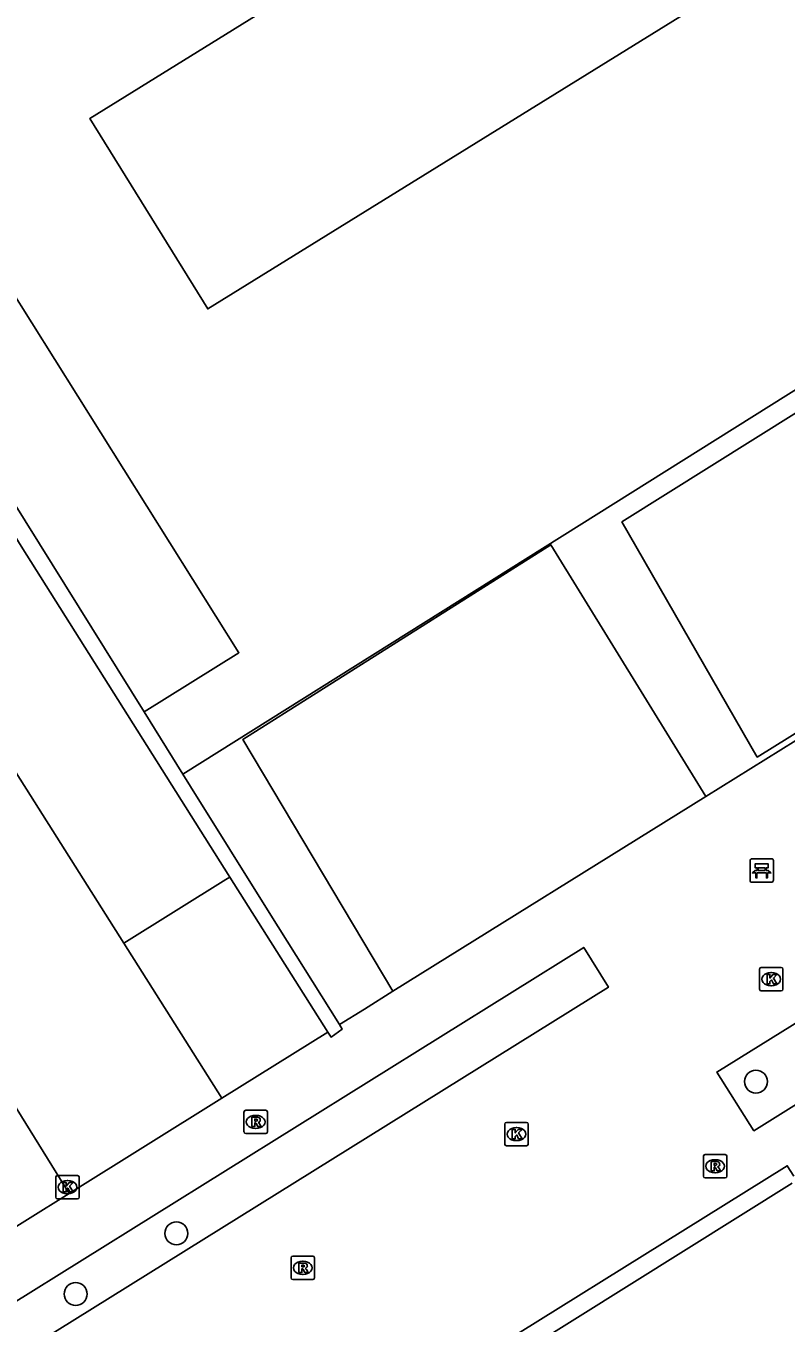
# Model space of a CAD drawing. Extents: x 159280 to 160375, y 384531 to 385872.
# Drawn here: x 159744.6 to 159777.1, y 385571.9 to 385627.3 of the extents above; entities that cross this region are included whole.
import ezdxf

# ---------------------------------------------------------------- set-up
doc = ezdxf.new("R2010")
doc.units = 0
for name, color, linetype in [('IMGEO_Bank', 7, 'Continuous'), ('IMGEO_Boom', 7, 'Continuous'), ('IMGEO_Damwand', 7, 'Continuous'), ('IMGEO_Groenvoorziening', 7, 'Continuous'), ('IMGEO_Kolk', 7, 'Continuous'), ('IMGEO_Muur', 7, 'Continuous'), ('IMGEO_Parkeervlak_open', 7, 'Continuous'), ('IMGEO_Rijbaan_lokaal_gesloten', 7, 'Continuous'), ('IMGEO_Rijbaan_lokaal_open', 7, 'Continuous'), ('IMGEO_Rioolput', 7, 'Continuous'), ('IMGEO_Voetgangersgebied_open', 7, 'Continuous')]:
    doc.layers.add(name, color=color, linetype=linetype)

msp = doc.modelspace()

# ---------------------------------------------------------------- linework, layer by layer
at = {"layer": 'IMGEO_Bank'}
for p, q in [((159775.52, 385590.824), (159775.52, 385591.665)), ((159775.52, 385591.665), (159775.52, 385590.824)), ((159775.595, 385591.749), (159776.436, 385591.749)), ((159776.436, 385591.749), (159775.595, 385591.749)), ((159776.52, 385591.674), (159776.52, 385590.833)), ((159776.52, 385590.833), (159776.52, 385591.674)), ((159776.217, 385591.147), (159775.824, 385591.147)), ((159775.829, 385591.255), (159775.829, 385591.361)), ((159775.873, 385591.361), (159775.873, 385591.255)), ((159776.161, 385591.367), (159775.879, 385591.367)), ((159775.879, 385591.249), (159776.161, 385591.249)), ((159776.167, 385591.255), (159776.167, 385591.361)), ((159776.211, 385591.361), (159776.211, 385591.255)), ((159776.445, 385590.749), (159775.604, 385590.749)), ((159775.604, 385590.749), (159776.445, 385590.749))]:
    msp.add_line(p, q, dxfattribs=at)
for points in [[(159775.767, 385591.147), (159775.625, 385591.147), (159775.737, 385591.249), (159775.823, 385591.249)], [(159775.823, 385591.367), (159775.737, 385591.367), (159775.737, 385591.528), (159776.3, 385591.528), (159776.3, 385591.367), (159776.217, 385591.367)], [(159775.817, 385591.14), (159775.817, 385590.933), (159775.774, 385590.933), (159775.774, 385591.14)], [(159776.217, 385591.249), (159776.3, 385591.249), (159776.412, 385591.147), (159776.273, 385591.147)], [(159776.267, 385591.14), (159776.267, 385590.933), (159776.223, 385590.933), (159776.223, 385591.14)]]:
    msp.add_lwpolyline(points, dxfattribs=at)
for centre, radius, start, end in [((159775.598, 385591.671), 0.0779, 92.4484, 184.2845), ((159775.598, 385591.671), 0.0779, 92.4484, 184.2845), ((159776.442, 385591.671), 0.0779, 2.4484, 94.2845), ((159776.442, 385591.671), 0.0779, 2.4484, 94.2845), ((159775.767, 385591.14), 0.00671, 2.8957, 87.1043), ((159775.824, 385591.14), 0.00671, 92.8957, 177.1043), ((159775.822, 385591.36), 0.00671, 2.8957, 87.1043), ((159775.822, 385591.256), 0.00671, 272.8957, 357.1043), ((159775.879, 385591.36), 0.00671, 92.8957, 177.1043), ((159775.879, 385591.256), 0.00671, 182.8957, 267.1043), ((159776.161, 385591.36), 0.00671, 2.8957, 87.1043), ((159776.161, 385591.256), 0.00671, 272.8957, 357.1043), ((159776.218, 385591.36), 0.00671, 92.8957, 177.1043), ((159776.218, 385591.256), 0.00671, 182.8957, 267.1043), ((159776.216, 385591.14), 0.00671, 2.8957, 87.1043), ((159776.273, 385591.14), 0.00671, 92.8957, 177.1043), ((159775.598, 385590.827), 0.0779, 182.4484, 274.2845), ((159775.598, 385590.827), 0.0779, 182.4484, 274.2845), ((159776.442, 385590.827), 0.0779, 272.4484, 4.2845), ((159776.442, 385590.827), 0.0779, 272.4484, 4.2845)]:
    msp.add_arc(centre, radius, start, end, dxfattribs=at)
at = {"layer": 'IMGEO_Boom'}
for centre in [(159775.773, 385582.231), (159751.018, 385575.747), (159746.716, 385573.156)]:
    msp.add_circle(centre, 0.489, dxfattribs=at)
at = {"layer": 'IMGEO_Damwand'}
msp.add_lwpolyline([(159751.294, 385595.366), (159791.074, 385620.323)], dxfattribs=at)
at = {"layer": 'IMGEO_Groenvoorziening'}
for points in [[(159796.278, 385622.556), (159802.41, 385612.637), (159775.829, 385596.093), (159770.049, 385606.138), (159796.278, 385622.556)], [(159760.269, 385586.093), (159753.859, 385596.848), (159767.018, 385605.154), (159773.637, 385594.417)]]:
    msp.add_lwpolyline(points, dxfattribs=at)
at = {"layer": 'IMGEO_Kolk'}
for p, q in [((159775.926, 385586.181), (159775.926, 385587.033)), ((159776.001, 385587.107), (159776.853, 385587.107)), ((159776.414, 385586.887), (159776.439, 385586.887)), ((159776.927, 385587.033), (159776.927, 385586.181)), ((159776.853, 385586.107), (159776.001, 385586.107)), ((159776.437, 385586.327), (159776.412, 385586.327)), ((159765.045, 385579.563), (159765.045, 385580.415)), ((159765.12, 385580.489), (159765.972, 385580.489)), ((159765.533, 385580.269), (159765.558, 385580.269)), ((159766.046, 385580.415), (159766.046, 385579.563)), ((159765.972, 385579.489), (159765.12, 385579.489)), ((159765.556, 385579.709), (159765.531, 385579.709)), ((159745.866, 385577.293), (159745.866, 385578.145)), ((159745.941, 385578.219), (159746.793, 385578.219)), ((159746.354, 385577.999), (159746.379, 385577.999)), ((159746.867, 385578.145), (159746.867, 385577.293)), ((159746.793, 385577.219), (159745.941, 385577.219)), ((159746.377, 385577.439), (159746.352, 385577.439))]:
    msp.add_line(p, q, dxfattribs=at)
for points in [[(159775.926, 385586.181), (159775.926, 385587.033)], [(159776.001, 385587.107), (159776.853, 385587.107)], [(159776.247, 385586.807), (159776.37, 385586.807), (159776.37, 385586.656), (159776.5, 385586.807), (159776.664, 385586.807), (159776.518, 385586.656), (159776.671, 385586.407), (159776.519, 385586.407), (159776.434, 385586.571), (159776.37, 385586.504), (159776.37, 385586.407), (159776.247, 385586.407), (159776.247, 385586.807)], [(159776.927, 385587.033), (159776.927, 385586.181)], [(159776.853, 385586.107), (159776.001, 385586.107)], [(159765.045, 385579.563), (159765.045, 385580.415)], [(159765.12, 385580.489), (159765.972, 385580.489)], [(159765.366, 385580.189), (159765.489, 385580.189), (159765.489, 385580.038), (159765.619, 385580.189), (159765.783, 385580.189), (159765.637, 385580.038), (159765.79, 385579.789), (159765.638, 385579.789), (159765.553, 385579.953), (159765.489, 385579.886), (159765.489, 385579.789), (159765.366, 385579.789), (159765.366, 385580.189)], [(159766.046, 385580.415), (159766.046, 385579.563)], [(159765.972, 385579.489), (159765.12, 385579.489)], [(159745.866, 385577.293), (159745.866, 385578.145)], [(159745.941, 385578.219), (159746.793, 385578.219)], [(159746.187, 385577.919), (159746.31, 385577.919), (159746.31, 385577.768), (159746.44, 385577.919), (159746.604, 385577.919), (159746.458, 385577.768), (159746.611, 385577.519), (159746.459, 385577.519), (159746.374, 385577.683), (159746.31, 385577.616), (159746.31, 385577.519), (159746.187, 385577.519), (159746.187, 385577.919)], [(159746.867, 385578.145), (159746.867, 385577.293)], [(159746.793, 385577.219), (159745.941, 385577.219)]]:
    msp.add_lwpolyline(points, dxfattribs=at)
for centre, start, end in [((159776.003, 385587.031), 91.552, 178.448), ((159776.003, 385587.031), 91.552, 178.448), ((159776.851, 385587.031), 1.552, 88.448), ((159776.851, 385587.031), 1.552, 88.448), ((159776.003, 385586.183), 181.552, 268.448), ((159776.003, 385586.183), 181.552, 268.448), ((159776.851, 385586.183), 271.552, 358.448), ((159776.851, 385586.183), 271.552, 358.448), ((159765.122, 385580.413), 91.552, 178.448), ((159765.122, 385580.413), 91.552, 178.448), ((159765.97, 385580.413), 1.552, 88.448), ((159765.97, 385580.413), 1.552, 88.448), ((159765.122, 385579.565), 181.552, 268.448), ((159765.122, 385579.565), 181.552, 268.448), ((159765.97, 385579.565), 271.552, 358.448), ((159765.97, 385579.565), 271.552, 358.448), ((159745.943, 385578.143), 91.552, 178.448), ((159745.943, 385578.143), 91.552, 178.448), ((159746.791, 385578.143), 1.552, 88.448), ((159746.791, 385578.143), 1.552, 88.448), ((159745.943, 385577.295), 181.552, 268.448), ((159745.943, 385577.295), 181.552, 268.448), ((159746.791, 385577.295), 271.552, 358.448), ((159746.791, 385577.295), 271.552, 358.448)]:
    msp.add_arc(centre, 0.0765, start, end, dxfattribs=at)
for centre, major_axis, ratio, start_param, end_param in [((159776.413, 385586.607), (-0.387, 0.002), 0.722429, 4.712389, 7.853982), ((159776.438, 385586.607), (-0.39, 0.002), 0.717154, 1.570796, 4.712389), ((159765.532, 385579.989), (-0.387, 0.002), 0.722429, 4.712389, 7.853982), ((159765.557, 385579.989), (-0.39, 0.002), 0.717154, 1.570796, 4.712389), ((159746.353, 385577.719), (-0.387, 0.002), 0.722429, 4.712389, 7.853982), ((159746.378, 385577.719), (-0.39, 0.002), 0.717154, 1.570796, 4.712389)]:
    msp.add_ellipse(centre, major_axis=major_axis, ratio=ratio, start_param=start_param, end_param=end_param, dxfattribs=at)
at = {"layer": 'IMGEO_Muur'}
for points in [[(159731.339, 385627.514), (159730.83, 385627.201), (159731.224, 385626.559), (159737.759, 385615.906), (159744.382, 385605.11), (159753.305, 385590.965)], [(159733.902, 385623.258), (159749.637, 385598.022)], [(159749.637, 385598.022), (159751.294, 385595.366)], [(159751.294, 385595.366), (159751.62, 385594.843), (159754.978, 385589.457), (159757.98, 385584.667)], [(159757.482, 385584.344), (159753.305, 385590.965)], [(159757.482, 385584.344), (159757.622, 385584.132), (159758.102, 385584.472), (159757.98, 385584.667)]]:
    msp.add_lwpolyline(points, dxfattribs=at)
at = {"layer": 'IMGEO_Parkeervlak_open'}
msp.add_lwpolyline([(159753.305, 385590.965), (159753.124, 385590.858), (159748.768, 385588.15)], dxfattribs=at)
at = {"layer": 'IMGEO_Rijbaan_lokaal_gesloten'}
for points in [[(159748.768, 385588.15), (159726.714, 385623.022)], [(159748.768, 385588.15), (159752.959, 385581.523)], [(159742.058, 385584.516), (159746.439, 385577.457)], [(159746.439, 385577.457), (159752.959, 385581.523)]]:
    msp.add_lwpolyline(points, dxfattribs=at)
at = {"layer": 'IMGEO_Rijbaan_lokaal_open'}
for points in [[(159776.966, 385630.484), (159771.925, 385638.619), (159747.319, 385623.372), (159752.36, 385615.237), (159776.966, 385630.484)], [(159749.637, 385598.022), (159753.689, 385600.549), (159743.854, 385616.21), (159737.866, 385625.747), (159733.902, 385623.258)], [(159791.074, 385620.323), (159751.294, 385595.366)], [(159760.965, 385567.655), (159763.507, 385569.247), (159777.319, 385577.896)], [(159737.803, 385572.056), (159742.86, 385575.226), (159746.439, 385577.457)]]:
    msp.add_lwpolyline(points, dxfattribs=at)
at = {"layer": 'IMGEO_Rioolput'}
for p, q in [((159753.905, 385580.081), (159753.905, 385580.933)), ((159753.98, 385581.007), (159754.832, 385581.007)), ((159754.393, 385580.787), (159754.418, 385580.787)), ((159754.906, 385580.933), (159754.906, 385580.081)), ((159754.832, 385580.007), (159753.98, 385580.007)), ((159754.416, 385580.227), (159754.391, 385580.227)), ((159773.53, 385578.188), (159773.53, 385579.04)), ((159773.605, 385579.114), (159774.457, 385579.114)), ((159774.018, 385578.894), (159774.043, 385578.894)), ((159774.531, 385579.04), (159774.531, 385578.188)), ((159774.041, 385578.334), (159774.016, 385578.334)), ((159774.457, 385578.114), (159773.605, 385578.114)), ((159755.915, 385573.849), (159755.915, 385574.701)), ((159755.99, 385574.775), (159756.842, 385574.775)), ((159756.403, 385574.555), (159756.428, 385574.555)), ((159756.916, 385574.701), (159756.916, 385573.849)), ((159756.426, 385573.995), (159756.401, 385573.995)), ((159756.842, 385573.775), (159755.99, 385573.775))]:
    msp.add_line(p, q, dxfattribs=at)
for points in [[(159753.905, 385580.081), (159753.905, 385580.933)], [(159753.98, 385581.007), (159754.832, 385581.007)], [(159754.494, 385580.705), (159754.242, 385580.707), (159754.242, 385580.307)], [(159754.42, 385580.626), (159754.366, 385580.626), (159754.366, 385580.545)], [(159754.366, 385580.545), (159754.418, 385580.545)], [(159754.906, 385580.933), (159754.906, 385580.081)], [(159754.832, 385580.007), (159753.98, 385580.007)], [(159754.242, 385580.307), (159754.366, 385580.307), (159754.366, 385580.469), (159754.377, 385580.469)], [(159754.424, 385580.44), (159754.495, 385580.307), (159754.635, 385580.307), (159754.57, 385580.433)], [(159773.53, 385578.188), (159773.53, 385579.04)], [(159773.605, 385579.114), (159774.457, 385579.114)], [(159774.531, 385579.04), (159774.531, 385578.188)], [(159774.119, 385578.812), (159773.867, 385578.814), (159773.867, 385578.414)], [(159773.867, 385578.414), (159773.991, 385578.414), (159773.991, 385578.576), (159774.002, 385578.576)], [(159774.045, 385578.733), (159773.991, 385578.733), (159773.991, 385578.652)], [(159773.991, 385578.652), (159774.043, 385578.652)], [(159774.049, 385578.547), (159774.12, 385578.414), (159774.26, 385578.414), (159774.195, 385578.54)], [(159774.457, 385578.114), (159773.605, 385578.114)], [(159755.915, 385573.849), (159755.915, 385574.701)], [(159755.99, 385574.775), (159756.842, 385574.775)], [(159756.504, 385574.473), (159756.252, 385574.475), (159756.252, 385574.075)], [(159756.916, 385574.701), (159756.916, 385573.849)], [(159756.252, 385574.075), (159756.376, 385574.075), (159756.376, 385574.237), (159756.387, 385574.237)], [(159756.43, 385574.394), (159756.376, 385574.394), (159756.376, 385574.313)], [(159756.376, 385574.313), (159756.428, 385574.313)], [(159756.434, 385574.208), (159756.505, 385574.075), (159756.645, 385574.075), (159756.58, 385574.201)], [(159756.842, 385573.775), (159755.99, 385573.775)]]:
    msp.add_lwpolyline(points, dxfattribs=at)
for centre, radius, start, end in [((159753.982, 385580.931), 0.0765, 91.552, 178.448), ((159753.982, 385580.931), 0.0765, 91.552, 178.448), ((159754.402, 385580.734), 0.19, 274.7715, 282.9687), ((159754.426, 385580.53), 0.0964, 77.0061, 93.1865), ((159754.44, 385580.587), 0.0378, 276.6634, 79.6772), ((159754.493, 385580.595), 0.109, 350.3612, 89.416), ((159754.491, 385580.595), 0.112, 277.5842, 350.9817), ((159754.83, 385580.931), 0.0765, 1.552, 88.448), ((159754.83, 385580.931), 0.0765, 1.552, 88.448), ((159753.982, 385580.083), 0.0765, 181.552, 268.448), ((159753.982, 385580.083), 0.0765, 181.552, 268.448), ((159754.376, 385580.416), 0.0533, 26.0293, 88.6989), ((159754.475, 385580.38), 0.108, 29.5134, 73.7905), ((159754.83, 385580.083), 0.0765, 271.552, 358.448), ((159754.83, 385580.083), 0.0765, 271.552, 358.448), ((159773.607, 385579.038), 0.0765, 91.552, 178.448), ((159773.607, 385579.038), 0.0765, 91.552, 178.448), ((159774.455, 385579.038), 0.0765, 1.552, 88.448), ((159774.455, 385579.038), 0.0765, 1.552, 88.448), ((159774.001, 385578.523), 0.0533, 26.0293, 88.6989), ((159774.027, 385578.841), 0.19, 274.7715, 282.9687), ((159774.051, 385578.637), 0.0964, 77.0061, 93.1865), ((159774.065, 385578.694), 0.0378, 276.6634, 79.6772), ((159774.118, 385578.702), 0.109, 350.3612, 89.416), ((159774.116, 385578.702), 0.112, 277.5842, 350.9817), ((159774.1, 385578.487), 0.108, 29.5134, 73.7905), ((159773.607, 385578.19), 0.0765, 181.552, 268.448), ((159773.607, 385578.19), 0.0765, 181.552, 268.448), ((159774.455, 385578.19), 0.0765, 271.552, 358.448), ((159774.455, 385578.19), 0.0765, 271.552, 358.448), ((159755.992, 385574.699), 0.0765, 91.552, 178.448), ((159755.992, 385574.699), 0.0765, 91.552, 178.448), ((159756.436, 385574.298), 0.0964, 77.0061, 93.1865), ((159756.503, 385574.363), 0.109, 350.3612, 89.416), ((159756.84, 385574.699), 0.0765, 1.552, 88.448), ((159756.84, 385574.699), 0.0765, 1.552, 88.448), ((159755.992, 385573.851), 0.0765, 181.552, 268.448), ((159755.992, 385573.851), 0.0765, 181.552, 268.448), ((159756.386, 385574.184), 0.0533, 26.0293, 88.6989), ((159756.412, 385574.502), 0.19, 274.7715, 282.9687), ((159756.45, 385574.355), 0.0378, 276.6634, 79.6772), ((159756.501, 385574.363), 0.112, 277.5842, 350.9817), ((159756.485, 385574.148), 0.108, 29.5134, 73.7905), ((159756.84, 385573.851), 0.0765, 271.552, 358.448), ((159756.84, 385573.851), 0.0765, 271.552, 358.448)]:
    msp.add_arc(centre, radius, start, end, dxfattribs=at)
for centre, major_axis, ratio, start_param, end_param in [((159754.392, 385580.507), (-0.387, 0.002), 0.722429, 4.712389, 7.853982), ((159754.417, 385580.507), (-0.39, 0.002), 0.717154, 1.570796, 4.712389), ((159774.017, 385578.614), (-0.387, 0.002), 0.722429, 4.712389, 7.853982), ((159774.042, 385578.614), (-0.39, 0.002), 0.717154, 1.570796, 4.712389), ((159756.402, 385574.275), (-0.387, 0.002), 0.722429, 4.712389, 7.853982), ((159756.427, 385574.275), (-0.39, 0.002), 0.717154, 1.570796, 4.712389)]:
    msp.add_ellipse(centre, major_axis=major_axis, ratio=ratio, start_param=start_param, end_param=end_param, dxfattribs=at)
at = {"layer": 'IMGEO_Voetgangersgebied_open'}
for points in [[(159773.637, 385594.417), (159779.394, 385598.002), (159784.244, 385601.022), (159793.001, 385606.475), (159797.825, 385609.479), (159802.468, 385612.37), (159805.374, 385614.18), (159808.701, 385608.942), (159814.04, 385612.258)], [(159760.269, 385586.093), (159773.637, 385594.417)], [(159786.295, 385586.76), (159784.744, 385589.241), (159774.098, 385582.636), (159775.685, 385580.133), (159786.295, 385586.76)], [(159741.913, 385569.102), (159769.469, 385586.264), (159768.418, 385587.96), (159740.857, 385570.788), (159741.913, 385569.102)], [(159757.98, 385584.667), (159759.046, 385585.331), (159760.269, 385586.093)], [(159752.959, 385581.523), (159757.482, 385584.344)], [(159777.394, 385578.184), (159777.109, 385578.637), (159760.371, 385568.204), (159760.702, 385567.711), (159760.965, 385567.655)]]:
    msp.add_lwpolyline(points, dxfattribs=at)

doc.saveas('drawing.dxf')
